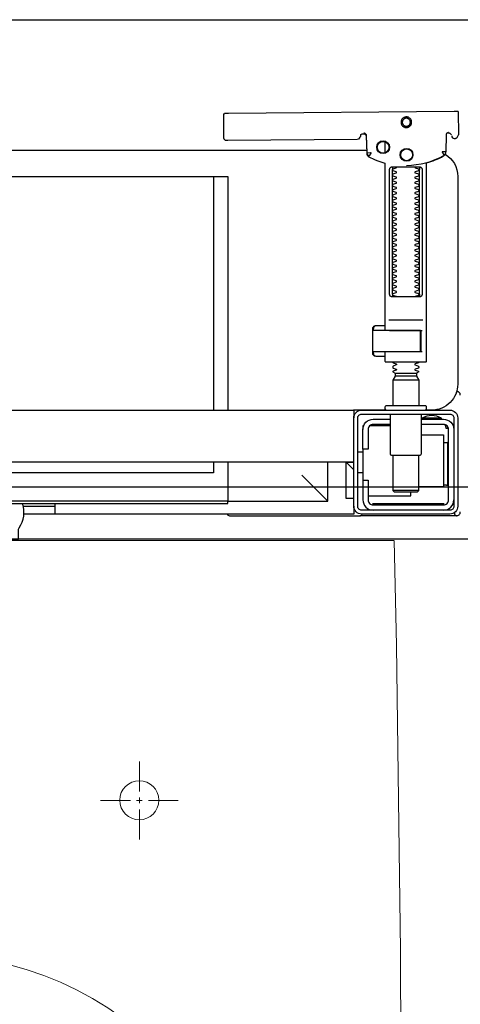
# Model space of a CAD drawing. Header units: millimetres. Extents: x 42924 to 92944, y -369470 to -179866.
# Tile 309 of 512: x 73069 to 73086, y -184222 to -184184. Entities that reach past the tile are written whole.
import ezdxf

# ---------------------------------------------------------------- set-up
doc = ezdxf.new("R2010")
doc.units = ezdxf.units.MM
doc.layers.get('0').update_dxf_attribs({"color": 8})
for name, color, linetype in [('!! 0_ Istn-sciany', 8, 'Continuous'), ('!! 2 ZABUDOWA GK-MDF', 8, 'Continuous'), ('!! 2_wypos-sanitarne', 8, 'Continuous')]:
    doc.layers.add(name, color=color, linetype=linetype)
doc.layers.add('!!_@ wypos sanit nd', color=8, linetype='Continuous', plot=False)

# ---------------------------------------------------------------- blocks, each defined once
blk = doc.blocks.new('A$Cff2eaf8b')
for points in [[(0.16424, 0.07378), (0.16327, 0.07377), (0.16304, 0.07374), (0.16282, 0.07366), (0.16262, 0.07353), (0.16265, 0.07357), (0.16258, 0.07337), (0.16257, 0.07317, -0.157432), (0.16238, 0.07258), (0.1621, 0.07218, -0.241147), (0.16129, 0.07175), (0.1115, 0.07128), (0.11133, 0.07127), (0.11119, 0.07127), (0.11107, 0.07127), (0.11094, 0.07128), (0.11078, 0.0713), (0.11062, 0.07135), (0.11047, 0.07143), (0.11033, 0.07153), (0.11022, 0.07165), (0.11012, 0.07179), (0.11005, 0.07194), (0.11001, 0.0721), (0.10999, 0.07227), (0.10995, 0.08127), (0.11022, 0.08166)], [(0.19647, 0.0744), (0.19626, 0.07438), (0.19604, 0.0743), (0.19585, 0.07417), (0.19566, 0.07396, 0.132231), (0.19551, 0.07346), (0.19546, 0.06691)], [(0.19768, 0.0731, 0.415336), (0.19869, 0.07211)], [(0.19885, 0.07212), (0.19898, 0.07212), (0.19912, 0.07213), (0.19927, 0.07216), (0.1994, 0.07222), (0.19953, 0.07229), (0.19965, 0.07238), (0.19975, 0.07248), (0.20007, 0.07294, 0.158481), (0.20025, 0.07353)], [(0.18031, 0.06175, 0.125713), (0.19466, 0.06556, 0.121439), (0.19519, 0.06605, -0.262119), (0.2, 0.0575), (0.2, -0.0225, -0.414214), (0.19, -0.0325), (0.18751, -0.0325, 0.405519), (0.188, -0.032), (0.188, -0.0313, 0.414214), (0.1875, -0.0308), (0.1725, -0.0308, 0.414214), (0.172, -0.0313), (0.172, -0.032, 0.405519), (0.17249, -0.0325, 0.001664), (0.15993, -0.0325)], [(0.172, -0.00986), (0.172, -0.01366, 0.414214), (0.1722, -0.01386), (0.18462, -0.01386), (0.1878, -0.01386, 0.414214), (0.188, -0.01366), (0.188, 0.06267), (0.18885, 0.06292), (0.18969, 0.06319), (0.19052, 0.0635), (0.19134, 0.06382), (0.19215, 0.06417), (0.19295, 0.06454), (0.19374, 0.06494), (0.19456, 0.06538), (0.19464, 0.06544), (0.19473, 0.0655), (0.19481, 0.06557), (0.19488, 0.06564), (0.19495, 0.06572), (0.19502, 0.06581)], [(0.17647, 0.01114, 0.182836), (0.17636, 0.01123), (0.17515, 0.01163, 0.050055), (0.175, 0.0119), (0.175, 0.01218, 0.050055), (0.17515, 0.01244), (0.17636, 0.01285, 0.719897), (0.17636, 0.01323), (0.17515, 0.01363, 0.050055), (0.175, 0.0139), (0.175, 0.01418, 0.050055), (0.17515, 0.01444), (0.17636, 0.01485, 0.719897), (0.17636, 0.01523), (0.17515, 0.01563, 0.050055), (0.175, 0.0159), (0.175, 0.01618, 0.050055), (0.17515, 0.01644), (0.17636, 0.01685, 0.719897), (0.17636, 0.01723), (0.17515, 0.01763, 0.050055), (0.175, 0.0179), (0.175, 0.01818, 0.050055), (0.17515, 0.01844), (0.17636, 0.01885, 0.719897), (0.17636, 0.01923), (0.17515, 0.01963, 0.050055), (0.175, 0.0199), (0.175, 0.02018, 0.050055), (0.17515, 0.02044), (0.17636, 0.02085, 0.719897), (0.17636, 0.02123), (0.17515, 0.02163, 0.050055), (0.175, 0.0219), (0.175, 0.02218, 0.050055), (0.17515, 0.02244), (0.17636, 0.02285, 0.719897), (0.17636, 0.02323), (0.17515, 0.02363, 0.050055), (0.175, 0.0239), (0.175, 0.02418, 0.050055), (0.17515, 0.02444), (0.17636, 0.02485, 0.719897), (0.17636, 0.02523), (0.17515, 0.02563, 0.050055), (0.175, 0.0259), (0.175, 0.02618, 0.050055), (0.17515, 0.02644), (0.17636, 0.02685, 0.719897), (0.17636, 0.02723), (0.17515, 0.02763, 0.050055), (0.175, 0.0279), (0.175, 0.02818, 0.050055), (0.17515, 0.02844), (0.17636, 0.02885, 0.719897), (0.17636, 0.02923), (0.17515, 0.02963, 0.050055), (0.175, 0.0299), (0.175, 0.03018, 0.050055), (0.17515, 0.03044), (0.17636, 0.03085, 0.719897), (0.17636, 0.03123), (0.17515, 0.03163, 0.050055), (0.175, 0.0319), (0.175, 0.03218, 0.050055), (0.17515, 0.03244), (0.17636, 0.03285, 0.719897), (0.17636, 0.03323), (0.17515, 0.03363, 0.050055), (0.175, 0.0339), (0.175, 0.03418, 0.050055), (0.17515, 0.03444), (0.17636, 0.03485, 0.719897), (0.17636, 0.03523), (0.17515, 0.03563, 0.050055), (0.175, 0.0359), (0.175, 0.03618, 0.050055), (0.17515, 0.03644), (0.17636, 0.03685, 0.719897), (0.17636, 0.03723), (0.17515, 0.03763, 0.050055), (0.175, 0.0379), (0.175, 0.03818, 0.050055), (0.17515, 0.03844), (0.17636, 0.03885, 0.719897), (0.17636, 0.03923), (0.17515, 0.03963, 0.050055), (0.175, 0.0399), (0.175, 0.04018, 0.050055), (0.17515, 0.04044), (0.17636, 0.04085, 0.719897), (0.17636, 0.04123), (0.17515, 0.04163, 0.050055), (0.175, 0.0419), (0.175, 0.04218, 0.050055), (0.17515, 0.04244), (0.17636, 0.04285, 0.719897), (0.17636, 0.04323), (0.17515, 0.04363, 0.050055), (0.175, 0.0439), (0.175, 0.04418, 0.050055), (0.17515, 0.04444), (0.17636, 0.04485, 0.719897), (0.17636, 0.04523), (0.17515, 0.04563, 0.050055), (0.175, 0.0459), (0.175, 0.04618, 0.050055), (0.17515, 0.04644), (0.17636, 0.04685, 0.719897), (0.17636, 0.04723), (0.17515, 0.04763, 0.050055), (0.175, 0.0479), (0.175, 0.04818, 0.050055), (0.17515, 0.04844), (0.17636, 0.04885, 0.719897), (0.17636, 0.04923), (0.17515, 0.04963, 0.050055), (0.175, 0.0499), (0.175, 0.05018, 0.050055), (0.17515, 0.05044), (0.17636, 0.05085, 0.719897), (0.17636, 0.05123), (0.17515, 0.05163, 0.050055), (0.175, 0.0519), (0.175, 0.05218, 0.050055), (0.17515, 0.05244), (0.17636, 0.05285, 0.719897), (0.17636, 0.05323), (0.17515, 0.05363, 0.050055), (0.175, 0.0539), (0.175, 0.05418, 0.050055), (0.17515, 0.05444), (0.17636, 0.05485, 0.719897), (0.17636, 0.05523), (0.17515, 0.05563, 0.050055), (0.175, 0.0559), (0.175, 0.05618, 0.050055), (0.17515, 0.05644), (0.17636, 0.05685, 0.719897), (0.17636, 0.05723), (0.17515, 0.05763, 0.050055), (0.175, 0.0579), (0.175, 0.05818, 0.050055), (0.17515, 0.05844), (0.17636, 0.05885, 0.719897), (0.17636, 0.05923), (0.17515, 0.05963, 0.050055), (0.175, 0.0599), (0.175, 0.06018, 0.050055), (0.17515, 0.06044), (0.17636, 0.06085, 0.474594), (0.17647, 0.06114)], [(0.18353, 0.06114, 0.474594), (0.18364, 0.06085), (0.18485, 0.06044, 0.050055), (0.185, 0.06018), (0.185, 0.0599, 0.050055), (0.18485, 0.05963), (0.18364, 0.05923, 0.719897), (0.18364, 0.05885), (0.18485, 0.05844, 0.050055), (0.185, 0.05818), (0.185, 0.0579, 0.050055), (0.18485, 0.05763), (0.18364, 0.05723, 0.719897), (0.18364, 0.05685), (0.18485, 0.05644, 0.050055), (0.185, 0.05618), (0.185, 0.0559, 0.050055), (0.18485, 0.05563), (0.18364, 0.05523, 0.719897), (0.18364, 0.05485), (0.18485, 0.05444, 0.050055), (0.185, 0.05418), (0.185, 0.0539, 0.050055), (0.18485, 0.05363), (0.18364, 0.05323, 0.719897), (0.18364, 0.05285), (0.18485, 0.05244, 0.050055), (0.185, 0.05218), (0.185, 0.0519, 0.050055), (0.18485, 0.05163), (0.18364, 0.05123, 0.719897), (0.18364, 0.05085), (0.18485, 0.05044, 0.050055), (0.185, 0.05018), (0.185, 0.0499, 0.050055), (0.18485, 0.04963), (0.18364, 0.04923, 0.719897), (0.18364, 0.04885), (0.18485, 0.04844, 0.050055), (0.185, 0.04818), (0.185, 0.0479, 0.050055), (0.18485, 0.04763), (0.18364, 0.04723, 0.719897), (0.18364, 0.04685), (0.18485, 0.04644, 0.050055), (0.185, 0.04618), (0.185, 0.0459, 0.050055), (0.18485, 0.04563), (0.18364, 0.04523, 0.719897), (0.18364, 0.04485), (0.18485, 0.04444, 0.050055), (0.185, 0.04418), (0.185, 0.0439, 0.050055), (0.18485, 0.04363), (0.18364, 0.04323, 0.719897), (0.18364, 0.04285), (0.18485, 0.04244, 0.050055), (0.185, 0.04218), (0.185, 0.0419, 0.050055), (0.18485, 0.04163), (0.18364, 0.04123, 0.719897), (0.18364, 0.04085), (0.18485, 0.04044, 0.050055), (0.185, 0.04018), (0.185, 0.0399, 0.050055), (0.18485, 0.03963), (0.18364, 0.03923, 0.719897), (0.18364, 0.03885), (0.18485, 0.03844, 0.050055), (0.185, 0.03818), (0.185, 0.0379, 0.050055), (0.18485, 0.03763), (0.18364, 0.03723, 0.719897), (0.18364, 0.03685), (0.18485, 0.03644, 0.050055), (0.185, 0.03618), (0.185, 0.0359, 0.050055), (0.18485, 0.03563), (0.18364, 0.03523, 0.719897), (0.18364, 0.03485), (0.18485, 0.03444, 0.050055), (0.185, 0.03418), (0.185, 0.0339, 0.050055), (0.18485, 0.03363), (0.18364, 0.03323, 0.719897), (0.18364, 0.03285), (0.18485, 0.03244, 0.050055), (0.185, 0.03218), (0.185, 0.0319, 0.050055), (0.18485, 0.03163), (0.18364, 0.03123, 0.719897), (0.18364, 0.03085), (0.18485, 0.03044, 0.050055), (0.185, 0.03018), (0.185, 0.0299, 0.050055), (0.18485, 0.02963), (0.18364, 0.02923, 0.719897), (0.18364, 0.02885), (0.18485, 0.02844, 0.050055), (0.185, 0.02818), (0.185, 0.0279, 0.050055), (0.18485, 0.02763), (0.18364, 0.02723, 0.719897), (0.18364, 0.02685), (0.18485, 0.02644, 0.050055), (0.185, 0.02618), (0.185, 0.0259, 0.050055), (0.18485, 0.02563), (0.18364, 0.02523, 0.719897), (0.18364, 0.02485), (0.18485, 0.02444, 0.050055), (0.185, 0.02418), (0.185, 0.0239, 0.050055), (0.18485, 0.02363), (0.18364, 0.02323, 0.719897), (0.18364, 0.02285), (0.18485, 0.02244, 0.050055), (0.185, 0.02218), (0.185, 0.0219, 0.050055), (0.18485, 0.02163), (0.18364, 0.02123, 0.719897), (0.18364, 0.02085), (0.18485, 0.02044, 0.050055), (0.185, 0.02018), (0.185, 0.0199, 0.050055), (0.18485, 0.01963), (0.18364, 0.01923, 0.719897), (0.18364, 0.01885), (0.18485, 0.01844, 0.050055), (0.185, 0.01818), (0.185, 0.0179, 0.050055), (0.18485, 0.01763), (0.18364, 0.01723, 0.719897), (0.18364, 0.01685), (0.18485, 0.01644, 0.050055), (0.185, 0.01618), (0.185, 0.0159, 0.050055), (0.18485, 0.01563), (0.18364, 0.01523, 0.719897), (0.18364, 0.01485), (0.18485, 0.01444, 0.050055), (0.185, 0.01418), (0.185, 0.0139, 0.050055), (0.18485, 0.01363), (0.18364, 0.01323, 0.719897), (0.18364, 0.01285), (0.18485, 0.01244, 0.050055), (0.185, 0.01218), (0.185, 0.0119, 0.050055), (0.18485, 0.01163), (0.18364, 0.01123, 0.182836), (0.18353, 0.01114)], [(0.18575, -0.00966), (0.18575, -0.00207), (0.18572, -0.00196), (0.18564, -0.00189), (0.18554, -0.00186), (0.18565, -0.00188), (0.18573, -0.00194), (0.18577, -0.00204), (0.18577, -0.00966), (0.18574, -0.00977), (0.18566, -0.00984), (0.18547, -0.00986), (0.18558, -0.00981), (0.18563, -0.00966), (0.18563, -0.00206), (0.18557, -0.00191), (0.18547, -0.00186), (0.16743, -0.00186, 0.414214), (0.16723, -0.00206), (0.16723, -0.00966, 0.414214), (0.16743, -0.00986), (0.18547, -0.00986)], [(0.18555, -0.00986, 0.414213), (0.18575, -0.00966), (0.18575, -0.00207), (0.18575, -0.00966), (0.18572, -0.00977), (0.18564, -0.00984), (0.18554, -0.00986)], [(0.175, -0.01382), (0.175, -0.01406, -0.050055), (0.17515, -0.01432), (0.17636, -0.01473, -0.719897), (0.17636, -0.01511), (0.17515, -0.01552, -0.050055), (0.175, -0.01578), (0.175, -0.01606, -0.050055), (0.17515, -0.01632), (0.17636, -0.01673, -0.719897), (0.17636, -0.01711), (0.17515, -0.01752, -0.050055), (0.175, -0.01778), (0.1759, -0.0183), (0.1759, -0.01936), (0.175, -0.02092), (0.175, -0.0308)], [(0.185, -0.01382), (0.185, -0.01406, 0.050055), (0.18485, -0.01432), (0.18364, -0.01473, 0.719897), (0.18364, -0.01511), (0.18485, -0.01552, 0.050055), (0.185, -0.01578), (0.185, -0.01606, 0.050055), (0.18485, -0.01632), (0.18364, -0.01673, 0.719897), (0.18364, -0.01711), (0.18485, -0.01752, 0.050055), (0.185, -0.01778), (0.1841, -0.0183), (0.1841, -0.01936), (0.185, -0.02092), (0.185, -0.0308)], [(0.2001, -0.02534, 0.126559), (0.19961, -0.02525)], [(0.20099, -0.02671, 0.198909), (0.20055, -0.02564, 0.091301), (0.2001, -0.02534)], [(0.174, -0.034), (0.174, -0.0493, 0.414214), (0.1745, -0.0498), (0.1855, -0.0498, 0.414214), (0.186, -0.0493), (0.186, -0.034)], [(0.16379, -0.0385), (0.1635, -0.0385), (0.1635, -0.04, -0.414214), (0.1675, -0.036), (0.174, -0.036)], [(0.19375, -0.03562, 0.119096), (0.19, -0.03454, 0.119096), (0.18625, -0.03562)], [(0.19375, -0.036), (0.19375, -0.03562), (0.18625, -0.03562), (0.18625, -0.036), (0.1945, -0.036, -0.414214), (0.1985, -0.04)], [(0.174, -0.038), (0.1675, -0.038, 0.414214), (0.1655, -0.04), (0.1655, -0.0475), (0.1635, -0.0475), (0.1635, -0.067, 0.414214), (0.1675, -0.071)], [(0.1635, -0.0595), (0.1655, -0.0595), (0.1655, -0.067, 0.414214), (0.1675, -0.069), (0.1945, -0.069, 0.414214), (0.1965, -0.067), (0.1965, -0.04, 0.414214), (0.1945, -0.038), (0.186, -0.038)], [(0.1945, -0.04497), (0.19515, -0.04496), (0.19542, -0.04496), (0.1956, -0.04496), (0.19566, -0.04496, 0.116465), (0.19589, -0.0449), (0.196, -0.04485), (0.196, -0.06155), (0.19589, -0.0615, 0.116465), (0.19566, -0.06144), (0.19542, -0.06144), (0.19515, -0.06144), (0.1945, -0.06143)], [(0.1945, -0.071, 0.414214), (0.1985, -0.067)], [(-0.04, -0.0685), (-0.03255, -0.0685, 0.236962), (-0.03118, -0.07775, -0.154353), (-0.031, -0.07832), (-0.031, -0.08218), (0.031, -0.08218), (0.031, -0.07832, -0.154353), (0.03118, -0.07775, 0.236962), (0.03255, -0.0685), (0.04, -0.0685)], [(0.2001, -0.07306, 0.091301), (0.20055, -0.07276, 0.198909), (0.20099, -0.0717)], [(0.11124, -0.0725), (0.11142, -0.07274), (0.11165, -0.07293), (0.11192, -0.07308), (0.1122, -0.07317), (0.1125, -0.0732), (0.1623, -0.0732, 0.326231), (0.16325, -0.0725)], [(0.1987, -0.07216, 0.000114), (0.1987, -0.07216, 0.517015), (0.20003, -0.07309), (0.19993, -0.07313), (0.19983, -0.07315), (0.19971, -0.07318), (0.19958, -0.07319), (0.19948, -0.07319), (0.19903, -0.07319), (0.19841, -0.07319), (0.19771, -0.07319), (0.16427, -0.07319), (0.16392, -0.07319), (0.16356, -0.07319), (0.16323, -0.07319), (0.16293, -0.07319), (0.16269, -0.07319), (0.16249, -0.07319), (0.16236, -0.07319)]]:
    blk.add_lwpolyline(points, format="xyb")
for points in [[(0.19864, 0.08252), (0.11173, 0.08169)], [(0.20013, 0.08252), (0.20025, 0.07353)], [(0.16386, 0.07389), (0.16409, 0.07384), (0.16425, 0.07378), (0.1644, 0.07368), (0.16452, 0.07356), (0.16463, 0.07342), (0.16471, 0.07326), (0.16476, 0.07309), (0.16478, 0.07292), (0.16496, 0.06636), (0.16497, 0.06624), (0.16498, 0.06614), (0.165, 0.06604), (0.16503, 0.06594), (0.16507, 0.06584), (0.16511, 0.06575), (0.16516, 0.06566), (0.16521, 0.06557), (0.16527, 0.06549), (0.16534, 0.0654), (0.16542, 0.06533), (0.1655, 0.06526), (0.16558, 0.06519), (0.16567, 0.06513), (0.16576, 0.06508), (0.16651, 0.0647), (0.16726, 0.06433), (0.16803, 0.06399), (0.16881, 0.06367), (0.1696, 0.06337), (0.17039, 0.06309), (0.17119, 0.06284), (0.172, 0.0626), (0.172, -0.00186)], [(0.1651, 0.06653), (0.16492, 0.07312), (0.1649, 0.07329), (0.16485, 0.07345), (0.16478, 0.07361), (0.16467, 0.07374), (0.16455, 0.07386), (0.16441, 0.07396), (0.16425, 0.07403), (0.16409, 0.07408), (0.16391, 0.07409)], [(0.19757, 0.07355), (0.19749, 0.07368), (0.19738, 0.0738), (0.19726, 0.0739), (0.19713, 0.07399), (0.19698, 0.07405), (0.19683, 0.07408), (0.19667, 0.07409), (0.19577, 0.07408)], [(0.172, 0.07087), (0.172, 0.06656)], [(0.16493, 0.0675), (-0.16477, 0.0675)], [(-0.11847, -0.0325), (-0.11847, 0.0575), (0.11153, 0.0575), (0.11153, -0.0325)], [(0.10602, 0.0575), (0.10602, -0.0325)], [(0.17483, 0.06014), (0.17483, 0.01214)], [(0.18523, 0.01214), (0.18523, 0.06014)], [(0.16811, -0.00015), (0.16776, -0.00056), (0.16776, -0.00022), (0.16779, -0.00011), (0.16786, -0.00004), (0.16797, 0), (0.1681, 0.00001), (0.16822, 0.00001), (0.16841, 0.00003), (0.16887, 0.00014), (0.172, 0.00014)], [(0.16848, 0.00006), (0.16856, 0.00012), (0.16876, 0.00014)], [(0.18662, 0.00214), (0.17345, 0.00214)], [(0.16732, -0.0019), (0.16732, -0.00074), (0.16736, -0.00062), (0.16746, -0.00054), (0.16767, -0.00049)], [(0.16751, -0.00165), (0.16754, -0.00139), (0.16766, -0.00086)], [(0.17371, -0.00186), (0.18481, -0.00186), (0.18637, -0.00186)], [(0.16767, -0.01124), (0.16755, -0.01122), (0.16746, -0.01119), (0.16737, -0.01112), (0.16732, -0.01098), (0.16732, -0.00983)], [(0.16766, -0.01087), (0.16754, -0.01033), (0.16751, -0.01008)], [(0.172, -0.01186), (0.16887, -0.01186), (0.16841, -0.01176), (0.16831, -0.01174), (0.16819, -0.01174), (0.16806, -0.01173), (0.16794, -0.01172), (0.16783, -0.01166), (0.16776, -0.01151), (0.16776, -0.01117), (0.16811, -0.01157)], [(0.18558, -0.00986), (0.18637, -0.00986)], [(0.16876, -0.01186), (0.16866, -0.01186), (0.16848, -0.01178)], [(0.1759, -0.0183), (0.1841, -0.0183)], [(0.185, -0.02092), (0.175, -0.02092)], [(0.1841, -0.01936), (0.1759, -0.01936)], [(0.19962, -0.02522), (0.19976, -0.02523), (0.19987, -0.02526), (0.20001, -0.0253)], [(-0.16, -0.0355), (-0.16, -0.0325), (0.16, -0.0325), (0.16, -0.0355)], [(0.16, -0.0485), (0.16, -0.0365)], [(0.1635, -0.0475), (0.1635, -0.04)], [(0.174, -0.0385), (0.16618, -0.0385)], [(0.167, -0.03806), (0.16693, -0.03815), (0.16687, -0.03825), (0.16681, -0.03837), (0.16675, -0.0385)], [(0.19499, -0.03806), (0.19506, -0.03814), (0.19512, -0.03823), (0.19517, -0.03833), (0.19521, -0.03842), (0.19525, -0.03853), (0.19528, -0.03863), (0.19531, -0.03874), (0.19533, -0.03885), (0.19535, -0.03896), (0.19537, -0.03907), (0.19538, -0.03917), (0.19539, -0.03927), (0.19537, -0.03937), (0.19547, -0.0394), (0.19557, -0.0394), (0.19567, -0.0394), (0.19578, -0.0394), (0.19589, -0.0394), (0.19612, -0.0394), (0.19616, -0.0393), (0.19615, -0.03919), (0.19613, -0.03907), (0.19609, -0.03894), (0.19605, -0.03882), (0.19594, -0.03861)], [(0.186, -0.042), (0.1945, -0.042), (0.1945, -0.062), (0.185, -0.062)], [(0.19591, -0.04489), (0.19602, -0.04489), (0.19615, -0.04489), (0.19632, -0.04489), (0.1965, -0.04489)], [(0.1615, -0.0485), (0.1635, -0.0485)], [(0.16, -0.0555), (0.157, -0.0525), (0.16, -0.0525), (-0.16, -0.0525), (-0.157, -0.0525), (-0.16, -0.0555)], [(0.10602, -0.0525), (0.10602, -0.05658), (-0.11847, -0.05658)], [(0.11153, -0.0525), (0.11153, -0.0675), (0.15, -0.0675)], [(0.14, -0.0575), (0.15, -0.0675), (0.15, -0.0525)], [(0.16, -0.0665), (0.157, -0.0665), (0.157, -0.0525)], [(0.175, -0.0498), (0.175, -0.06346), (0.1755, -0.06396), (0.1845, -0.06396), (0.185, -0.06346), (0.185, -0.0498)], [(0.1615, -0.0565), (0.1635, -0.0565)], [(0.1655, -0.0655), (0.182, -0.0655), (0.182, -0.06396)], [(0.185, -0.06346), (0.175, -0.06346)], [(0.1965, -0.06151), (0.19632, -0.06151), (0.19615, -0.06151), (0.19602, -0.06151), (0.19591, -0.06151)], [(0.03283, -0.0695), (0.045, -0.0695)], [(0.16, -0.0695), (0.16, -0.0725), (0.03305, -0.0725)], [(0.045, -0.0685), (0.045, -0.0725)], [(0.16721, -0.0685), (0.19466, -0.0685), (0.19478, -0.0685)], [(0.17, -0.069), (0.17, -0.0685)], [(0.174, -0.069), (0.174, -0.0685)]]:
    blk.add_lwpolyline(points)
for points in [[(0.18024, 0.0763), (0.18044, 0.07631), (0.18064, 0.07634), (0.18083, 0.07639), (0.18102, 0.07646), (0.1812, 0.07655), (0.18138, 0.07665), (0.18154, 0.07677), (0.18168, 0.07691), (0.18182, 0.07706), (0.18193, 0.07722), (0.18204, 0.0774), (0.18212, 0.07758), (0.18219, 0.07777), (0.18223, 0.07796), (0.18226, 0.07816), (0.18227, 0.07836), (0.18226, 0.07857), (0.18223, 0.07876), (0.18217, 0.07896), (0.18211, 0.07915), (0.18202, 0.07933), (0.18191, 0.0795), (0.18179, 0.07966), (0.18165, 0.07981), (0.1815, 0.07994), (0.18134, 0.08006), (0.18117, 0.08016), (0.18099, 0.08024), (0.1808, 0.08031), (0.1806, 0.08036), (0.1804, 0.08038), (0.1802, 0.08039), (0.18, 0.08038), (0.1798, 0.08035), (0.17961, 0.0803), (0.17942, 0.08023), (0.17924, 0.08014), (0.17907, 0.08004), (0.17891, 0.07992), (0.17876, 0.07978), (0.17863, 0.07963), (0.17851, 0.07947), (0.17841, 0.07929), (0.17832, 0.07911), (0.17826, 0.07892), (0.17821, 0.07872), (0.17818, 0.07853), (0.17817, 0.07832), (0.17819, 0.07812), (0.17822, 0.07793), (0.17827, 0.07773), (0.17834, 0.07754), (0.17842, 0.07736), (0.17853, 0.07719), (0.17865, 0.07703), (0.17879, 0.07688), (0.17894, 0.07675), (0.1791, 0.07663), (0.17927, 0.07653), (0.17946, 0.07645), (0.17965, 0.07638), (0.17984, 0.07633), (0.18004, 0.07631)], [(0.18023, 0.07679), (0.18038, 0.0768), (0.18053, 0.07682), (0.18068, 0.07686), (0.18082, 0.07691), (0.18096, 0.07698), (0.18109, 0.07706), (0.18121, 0.07715), (0.18132, 0.07725), (0.18143, 0.07737), (0.18151, 0.07749), (0.18159, 0.07762), (0.18166, 0.07776), (0.18171, 0.0779), (0.18174, 0.07805), (0.18176, 0.0782), (0.18177, 0.07835), (0.18176, 0.0785), (0.18174, 0.07866), (0.1817, 0.0788), (0.18164, 0.07895), (0.18158, 0.07908), (0.1815, 0.07921), (0.18141, 0.07933), (0.1813, 0.07944), (0.18119, 0.07955), (0.18107, 0.07964), (0.18093, 0.07971), (0.1808, 0.07978), (0.18065, 0.07983), (0.18051, 0.07986), (0.18036, 0.07988), (0.1802, 0.07989), (0.18005, 0.07988), (0.1799, 0.07986), (0.17975, 0.07982), (0.17961, 0.07976), (0.17947, 0.0797), (0.17935, 0.07962), (0.17922, 0.07953), (0.17911, 0.07942), (0.17901, 0.07931), (0.17892, 0.07919), (0.17884, 0.07906), (0.17878, 0.07892), (0.17873, 0.07877), (0.1787, 0.07863), (0.17867, 0.07848), (0.17867, 0.07832), (0.17868, 0.07817), (0.1787, 0.07802), (0.17874, 0.07787), (0.17879, 0.07773), (0.17886, 0.07759), (0.17894, 0.07746), (0.17903, 0.07734), (0.17913, 0.07723), (0.17925, 0.07713), (0.17937, 0.07704), (0.1795, 0.07696), (0.17964, 0.0769), (0.17978, 0.07685), (0.17993, 0.07682), (0.18008, 0.07679)], [(0.16587, 0.06536), (0.16582, 0.06538), (0.16577, 0.06542), (0.16573, 0.06545), (0.16568, 0.06549), (0.16563, 0.06553), (0.16558, 0.06558), (0.16553, 0.06563), (0.16548, 0.06568), (0.16544, 0.06573), (0.1654, 0.06579), (0.16536, 0.06585), (0.16532, 0.06591), (0.16529, 0.06597), (0.16526, 0.06603), (0.16523, 0.0661), (0.16521, 0.06616), (0.16519, 0.06623), (0.16517, 0.06629), (0.16515, 0.06636), (0.16514, 0.06642), (0.16514, 0.06648), (0.16513, 0.06654), (0.16513, 0.06659), (0.16518, 0.06661), (0.16643, 0.06666), (0.16648, 0.06666), (0.16654, 0.06666), (0.16659, 0.06668), (0.16664, 0.06665), (0.16661, 0.06661), (0.16658, 0.06656), (0.16655, 0.06651), (0.16652, 0.06645), (0.16594, 0.06536)], [(0.18533, 0.06114), (0.18541, 0.06113), (0.1855, 0.06112), (0.18559, 0.06111), (0.18567, 0.06108), (0.18575, 0.06105), (0.18583, 0.06101), (0.18591, 0.06096), (0.18597, 0.0609), (0.18604, 0.06084), (0.18609, 0.06076), (0.18615, 0.06068), (0.18619, 0.06058), (0.18623, 0.06048), (0.18625, 0.06037), (0.18627, 0.06025), (0.18628, 0.06014), (0.18628, 0.01214), (0.18627, 0.01202), (0.18625, 0.01191), (0.18623, 0.0118), (0.18619, 0.01169), (0.18615, 0.0116), (0.18609, 0.01151), (0.18604, 0.01144), (0.18597, 0.01137), (0.18591, 0.01131), (0.18583, 0.01126), (0.18575, 0.01122), (0.18567, 0.01119), (0.18559, 0.01117), (0.1855, 0.01115), (0.18541, 0.01114), (0.18533, 0.01114), (0.17475, 0.01114), (0.17466, 0.01114), (0.17457, 0.01115), (0.17449, 0.01117), (0.1744, 0.01119), (0.17432, 0.01122), (0.17424, 0.01126), (0.17416, 0.01131), (0.17409, 0.01137), (0.17403, 0.01144), (0.17397, 0.01151), (0.17392, 0.0116), (0.17387, 0.01169), (0.17384, 0.0118), (0.17381, 0.01191), (0.17379, 0.01202), (0.17379, 0.01214), (0.17379, 0.06014), (0.17379, 0.06025), (0.17381, 0.06037), (0.17384, 0.06048), (0.17387, 0.06058), (0.17392, 0.06068), (0.17397, 0.06076), (0.17403, 0.06084), (0.17409, 0.0609), (0.17416, 0.06096), (0.17424, 0.06101), (0.17432, 0.06105), (0.1744, 0.06108), (0.17449, 0.06111), (0.17457, 0.06112), (0.17466, 0.06113), (0.17475, 0.06114)], [(-0.11847, -0.0685), (0.11153, -0.0685), (0.11153, -0.0675), (-0.11847, -0.0675)]]:
    blk.add_lwpolyline(points, close=True)
for points in [[(0.19546, 0.0669), (0.19546, 0.0669), (0.19546, 0.0669), (0.19546, 0.06691), (0.19546, 0.06691), (0.19546, 0.06691), (0.19546, 0.06691), (0.19546, 0.06691), (0.19546, 0.06691), (0.19546, 0.06691), (0.19546, 0.06691), (0.19546, 0.06691), (0.19546, 0.06691), (0.19546, 0.06691), (0.19546, 0.06691), (0.19546, 0.06691), (0.19546, 0.06691), (0.19546, 0.06691), (0.19546, 0.06691), (0.19546, 0.06691), (0.19546, 0.0669), (0.19546, 0.0669), (0.19546, 0.0669), (0.19546, 0.0669), (0.19546, 0.0669), (0.19546, 0.0669), (0.19546, 0.0669), (0.19546, 0.0669), (0.19546, 0.0669), (0.19546, 0.0669), (0.19546, 0.0669), (0.19546, 0.0669), (0.19546, 0.0669), (0.19546, 0.0669), (0.19546, 0.0669), (0.19546, 0.0669), (0.19545, 0.0669), (0.19545, 0.06691), (0.19545, 0.06691), (0.19545, 0.06691), (0.19545, 0.06691), (0.19545, 0.06691), (0.19545, 0.06691), (0.19545, 0.06691), (0.19545, 0.06691), (0.19544, 0.06691), (0.19544, 0.06691), (0.19544, 0.0669), (0.19544, 0.0669), (0.19544, 0.0669), (0.19543, 0.0669), (0.19543, 0.0669), (0.19543, 0.0669), (0.19543, 0.0669), (0.19543, 0.0669), (0.19543, 0.0669), (0.19543, 0.0669), (0.19542, 0.0669), (0.19542, 0.0669), (0.19542, 0.0669), (0.19542, 0.0669), (0.19542, 0.0669), (0.19541, 0.0669), (0.19541, 0.0669), (0.19541, 0.0669), (0.19541, 0.0669), (0.19541, 0.0669), (0.1954, 0.0669), (0.1954, 0.0669), (0.1954, 0.0669), (0.19539, 0.0669), (0.19539, 0.0669), (0.19539, 0.0669), (0.19537, 0.06691), (0.19537, 0.06691), (0.19537, 0.06691), (0.19536, 0.06691), (0.19536, 0.06691), (0.19535, 0.06691), (0.19535, 0.06691), (0.19534, 0.06691), (0.19534, 0.06691), (0.19533, 0.06691), (0.19533, 0.06691), (0.19532, 0.06691), (0.19532, 0.06691), (0.19531, 0.06691), (0.19531, 0.06691), (0.1953, 0.06691), (0.19529, 0.06691), (0.19529, 0.06691), (0.19528, 0.06691), (0.19527, 0.06691), (0.19527, 0.06691), (0.19526, 0.06691), (0.19525, 0.06691), (0.19524, 0.06691), (0.19523, 0.06691), (0.19523, 0.06691), (0.19522, 0.06691), (0.19521, 0.06691), (0.1952, 0.06691), (0.19519, 0.06691), (0.19518, 0.06691), (0.19517, 0.06691), (0.19516, 0.06691), (0.19515, 0.06691), (0.19514, 0.06691), (0.19513, 0.06691), (0.19512, 0.06691), (0.19511, 0.06691), (0.1951, 0.06691), (0.19509, 0.06691), (0.19508, 0.06691), (0.19507, 0.06691), (0.19506, 0.06691), (0.19505, 0.06691), (0.19504, 0.06691), (0.19503, 0.06691), (0.19502, 0.06691), (0.19501, 0.06691), (0.19499, 0.06691), (0.19498, 0.06691), (0.19497, 0.06691), (0.19496, 0.06691), (0.19495, 0.06691), (0.19494, 0.06692), (0.19492, 0.06692), (0.19491, 0.06692), (0.1949, 0.06692), (0.19489, 0.06692), (0.19487, 0.06692), (0.19486, 0.06692), (0.19485, 0.06692), (0.19484, 0.06692), (0.19482, 0.06692), (0.19481, 0.06692), (0.19469, 0.06692), (0.19464, 0.06692), (0.19459, 0.06692), (0.19456, 0.06692), (0.19453, 0.06692), (0.19451, 0.06692), (0.19448, 0.06692), (0.19445, 0.06692), (0.19443, 0.06692), (0.1944, 0.06692), (0.19438, 0.06692), (0.19435, 0.06692), (0.19433, 0.06692), (0.1943, 0.06692), (0.19428, 0.06692), (0.19427, 0.06692), (0.19425, 0.06692), (0.19423, 0.06692), (0.19422, 0.06692), (0.19421, 0.06692), (0.19419, 0.06692), (0.19418, 0.06692), (0.19418, 0.06692), (0.19417, 0.06692), (0.19416, 0.06692), (0.19416, 0.06692), (0.19415, 0.06692), (0.19415, 0.06693), (0.19414, 0.06693), (0.19414, 0.06693), (0.19413, 0.06693), (0.19413, 0.06693), (0.19412, 0.06693), (0.19412, 0.06693), (0.19411, 0.06693), (0.19411, 0.06693), (0.19411, 0.06692), (0.1941, 0.06692), (0.1941, 0.06692), (0.1941, 0.06692), (0.19409, 0.06692), (0.19409, 0.06692), (0.19409, 0.06692), (0.19408, 0.06692), (0.19408, 0.06692), (0.19408, 0.06692), (0.19407, 0.06692), (0.19407, 0.06692), (0.19406, 0.06692), (0.19406, 0.06692), (0.19406, 0.06692), (0.19406, 0.06692), (0.19405, 0.06692), (0.19405, 0.06692), (0.19405, 0.06692), (0.19405, 0.06692), (0.19404, 0.06693), (0.19404, 0.06693), (0.19404, 0.06693), (0.19403, 0.06693), (0.19403, 0.06693), (0.19402, 0.06693), (0.19402, 0.06694), (0.19402, 0.06694), (0.19401, 0.06694), (0.19401, 0.06694), (0.19401, 0.06694), (0.194, 0.06694), (0.194, 0.06694), (0.194, 0.06694), (0.194, 0.06694), (0.194, 0.06694), (0.194, 0.06694), (0.19399, 0.06694), (0.19399, 0.06694), (0.19399, 0.06694), (0.19399, 0.06694), (0.19399, 0.06694), (0.19399, 0.06694), (0.19399, 0.06694), (0.19398, 0.06694), (0.19398, 0.06694), (0.19398, 0.06694), (0.19398, 0.06693), (0.19398, 0.06693), (0.19397, 0.06693), (0.19397, 0.06693), (0.19397, 0.06693), (0.19397, 0.06693), (0.19397, 0.06692), (0.19397, 0.06692), (0.19397, 0.06692), (0.19397, 0.06692), (0.19397, 0.06692), (0.19397, 0.06691), (0.19397, 0.06691), (0.19397, 0.06691), (0.19397, 0.06691), (0.19397, 0.0669), (0.19397, 0.0669), (0.19397, 0.0669), (0.19397, 0.0669), (0.19397, 0.0669), (0.19397, 0.06689), (0.19397, 0.06689), (0.19397, 0.06689), (0.19397, 0.06689), (0.19397, 0.06689), (0.19397, 0.06688), (0.19397, 0.06688), (0.19398, 0.06688), (0.19398, 0.06688), (0.19398, 0.06688), (0.19398, 0.06687), (0.19399, 0.06687), (0.19399, 0.06687), (0.19399, 0.06687), (0.194, 0.06686), (0.194, 0.06686), (0.19401, 0.06685), (0.19401, 0.06685), (0.19401, 0.06685), (0.19402, 0.06684), (0.19402, 0.06684), (0.19402, 0.06684), (0.19402, 0.06683), (0.19403, 0.06683), (0.19403, 0.06683), (0.19403, 0.06682), (0.19403, 0.06682), (0.19403, 0.06682), (0.19403, 0.06681), (0.19403, 0.06681), (0.19404, 0.06681), (0.19404, 0.06681), (0.19404, 0.0668), (0.19404, 0.0668), (0.19404, 0.0668), (0.19404, 0.06679), (0.19405, 0.06679), (0.19405, 0.06679), (0.19405, 0.06678), (0.19405, 0.06678), (0.19405, 0.06677), (0.19406, 0.06677), (0.19406, 0.06677), (0.19406, 0.06676), (0.19406, 0.06676), (0.19407, 0.06675), (0.19407, 0.06675), (0.19407, 0.06674), (0.19408, 0.06673), (0.19408, 0.06672), (0.19409, 0.06671), (0.1941, 0.0667), (0.1941, 0.06669), (0.19411, 0.06668), (0.19412, 0.06666), (0.19414, 0.06663), (0.19416, 0.06659), (0.19418, 0.06655), (0.19419, 0.06653), (0.1942, 0.06652), (0.19421, 0.0665), (0.19422, 0.06648), (0.19423, 0.06646), (0.19433, 0.06627), (0.19434, 0.06626), (0.19435, 0.06624), (0.19436, 0.06622), (0.19437, 0.06621), (0.19438, 0.06619), (0.19439, 0.06618), (0.1944, 0.06616), (0.1944, 0.06614), (0.19441, 0.06613), (0.19442, 0.06611), (0.19443, 0.0661), (0.19444, 0.06608), (0.19445, 0.06607), (0.19445, 0.06605), (0.19446, 0.06604), (0.19447, 0.06603), (0.19448, 0.06601), (0.19448, 0.066), (0.19449, 0.06598), (0.1945, 0.06597), (0.19451, 0.06596), (0.19451, 0.06595), (0.19452, 0.06593), (0.19453, 0.06592), (0.19453, 0.06591), (0.19454, 0.0659), (0.19455, 0.06588), (0.19455, 0.06587), (0.19456, 0.06586), (0.19457, 0.06585), (0.19457, 0.06584), (0.19458, 0.06583), (0.19458, 0.06582), (0.19459, 0.06581), (0.19459, 0.0658), (0.1946, 0.06579), (0.1946, 0.06578), (0.19461, 0.06577), (0.19461, 0.06576), (0.19462, 0.06575), (0.19462, 0.06574), (0.19463, 0.06573), (0.19463, 0.06572), (0.19464, 0.06572), (0.19464, 0.06571), (0.19464, 0.0657), (0.19465, 0.06569), (0.19465, 0.06569), (0.19466, 0.06568), (0.19466, 0.06567), (0.19466, 0.06567), (0.19467, 0.06566), (0.19467, 0.06566), (0.19467, 0.06565), (0.19467, 0.06565), (0.19468, 0.06564), (0.19468, 0.06564), (0.19468, 0.06564), (0.19468, 0.06563), (0.19468, 0.06563), (0.19468, 0.06563), (0.19468, 0.06563), (0.19468, 0.06563), (0.19468, 0.06562), (0.19469, 0.06562), (0.19469, 0.06562), (0.19469, 0.06562), (0.19469, 0.06562), (0.19469, 0.06562), (0.19469, 0.06562), (0.19469, 0.06561), (0.19469, 0.06561), (0.19469, 0.06561), (0.19469, 0.06561), (0.19469, 0.06561), (0.19469, 0.06561), (0.19469, 0.06561), (0.19469, 0.06561), (0.19469, 0.06561), (0.19469, 0.06561), (0.19469, 0.06561), (0.19469, 0.06561), (0.19469, 0.06561), (0.19469, 0.06561), (0.19469, 0.06561), (0.19469, 0.06561), (0.19469, 0.0656), (0.19469, 0.0656), (0.19469, 0.0656), (0.19469, 0.0656), (0.19469, 0.0656), (0.19469, 0.0656), (0.19468, 0.0656), (0.19468, 0.0656), (0.19468, 0.0656), (0.19468, 0.0656), (0.19468, 0.0656), (0.19468, 0.0656), (0.19468, 0.0656), (0.19469, 0.0656), (0.19469, 0.0656), (0.19469, 0.0656), (0.19469, 0.0656), (0.19469, 0.0656), (0.19469, 0.0656), (0.19469, 0.0656), (0.19469, 0.0656), (0.19469, 0.0656), (0.19469, 0.0656), (0.19469, 0.0656), (0.19469, 0.0656, 0.269557)], [(0.16, -0.0695), (0.16, -0.0355, -0.414214), (0.163, -0.0325), (0.197, -0.0325, -0.414214), (0.2, -0.0355), (0.2, -0.0695, -0.414214), (0.197, -0.0725), (0.163, -0.0725, -0.414214)], [(0.1985, -0.0355), (0.1985, -0.0695, -0.414214), (0.197, -0.071), (0.163, -0.071, -0.414214), (0.1615, -0.0695), (0.1615, -0.0355, -0.414214), (0.163, -0.034), (0.197, -0.034, -0.414214)]]:
    blk.add_lwpolyline(points, format="xyb", close=True)
for centre, radius in [((0.17128, 0.06872), 0.00247), ((0.17128, 0.06871), 0.00227), ((0.18031, 0.0658), 0.00247), ((0.18031, 0.0658), 0.00227)]:
    blk.add_circle(centre, radius)
for centre, major_axis, ratio, start_param, end_param in [((0.11145, 0.08128), (-0.0015, -0.00001), 0.008666, 6.276938, 6.283143), ((0.11172, 0.08167), (0.0015, 0.00001), 0.008666, 1.564549, 3.135353), ((0.19863, 0.08251), (0.0015, 0.00001), 0.008666, 0.000034, 1.564556), ((0.16326, 0.07477), (0.00001, -0.001), 0.006244, 0, 0.008667), ((0.19846, 0.074), (-0.000892, -0.000453), 0.001081, 6.273741, 6.283185), ((0.19868, 0.07311), (-0.001, -0.00001), 0.00236, 6.276941, 6.283185), ((0.19849, 0.07212), (0.000501, 0.000005), 0.008666, 5.12776, 5.491123), ((0.19868, 0.07311), (0.000013, -0.001), 0.403131, 6.273715, 6.283185), ((0.19883, 0.07312), (0.000018, -0.001), 0.702652, 6.271005, 6.283185), ((0.19875, 0.07351), (0.0015, 0.00002), 0.011557, 6.27692, 6.283202), ((0.17484, 0.06014), (0, 0.001), 0.006244, 0, 1.570796), ((0.18031, 0.06225), (0.000005, -0.0005), 0.006244, 0, 0.008667), ((0.18524, 0.06014), (0, -0.001), 0.006244, 3.141593, 4.712389), ((0.17484, 0.01214), (0, -0.001), 0.006244, 4.712389, 6.283185), ((0.18524, 0.01214), (0, -0.001), 0.006244, 4.712389, 6.283185), ((0.16768, -0.00069), (-0.000013, 0.0002), 0.199357, 6.276703, 6.276744), ((0.16768, -0.01104), (-0.000013, -0.0002), 0.199357, 0.006339, 0.00638)]:
    blk.add_ellipse(centre, major_axis=major_axis, ratio=ratio, start_param=start_param, end_param=end_param)
blk = doc.blocks.new('A$C6ce7c513')
at = {"lineweight": 0}
for points in [[(0.17819, -0.23404), (0.17794, -0.15833), (0.17745, -0.11986), (0.17695, -0.08064), (0.17646, -0.04094), (0.17548, -0.00049)], [(-0.17548, -0.00049), (0.17547, -0.00049)], [(0.07756, -0.08557), (0.07756, -0.09717)], [(0.06252, -0.10062), (0.07411, -0.10062)], [(0.07633, -0.10062), (0.07855, -0.10062)], [(0.07756, -0.09939), (0.07756, -0.1016)], [(0.08101, -0.10062), (0.09236, -0.10062)], [(0.07756, -0.10408), (0.07756, -0.11567)]]:
    blk.add_lwpolyline(points, dxfattribs=at)
blk.add_circle((0.07744, -0.1005), 0.00752, dxfattribs=at)
blk.add_ellipse((0, -0.32554), major_axis=(0, -0.16499), ratio=0.830338, start_param=0, end_param=6.283185, dxfattribs=at)

msp = doc.modelspace()

# ---------------------------------------------------------------- linework, layer by layer
at = {"layer": '!! 0_ Istn-sciany'}
msp.add_lwpolyline([(73015.42327, -184183.84797), (73252.42327, -184183.84797)], dxfattribs=at)
at = {"layer": '!! 2 ZABUDOWA GK-MDF'}
for points in [[(73116.42327, -184201.84797), (73015.42327, -184201.84797)], [(73116.42327, -184203.84797), (73015.42327, -184203.84797)]]:
    msp.add_lwpolyline(points, dxfattribs=at)

# ---------------------------------------------------------------- block references
at = {"layer": '!! 2_wypos-sanitarne', "xscale": 100, "yscale": 100, "zscale": 100}
msp.add_blockref('A$C6ce7c513', (73065.92327, -184203.84797), dxfattribs=at)
at = {"layer": '!!_@ wypos sanit nd', "xscale": 100, "yscale": 100, "zscale": 100}
msp.add_blockref('A$Cff2eaf8b', (73065.92327, -184195.62997), dxfattribs=at)

doc.saveas('drawing.dxf')
